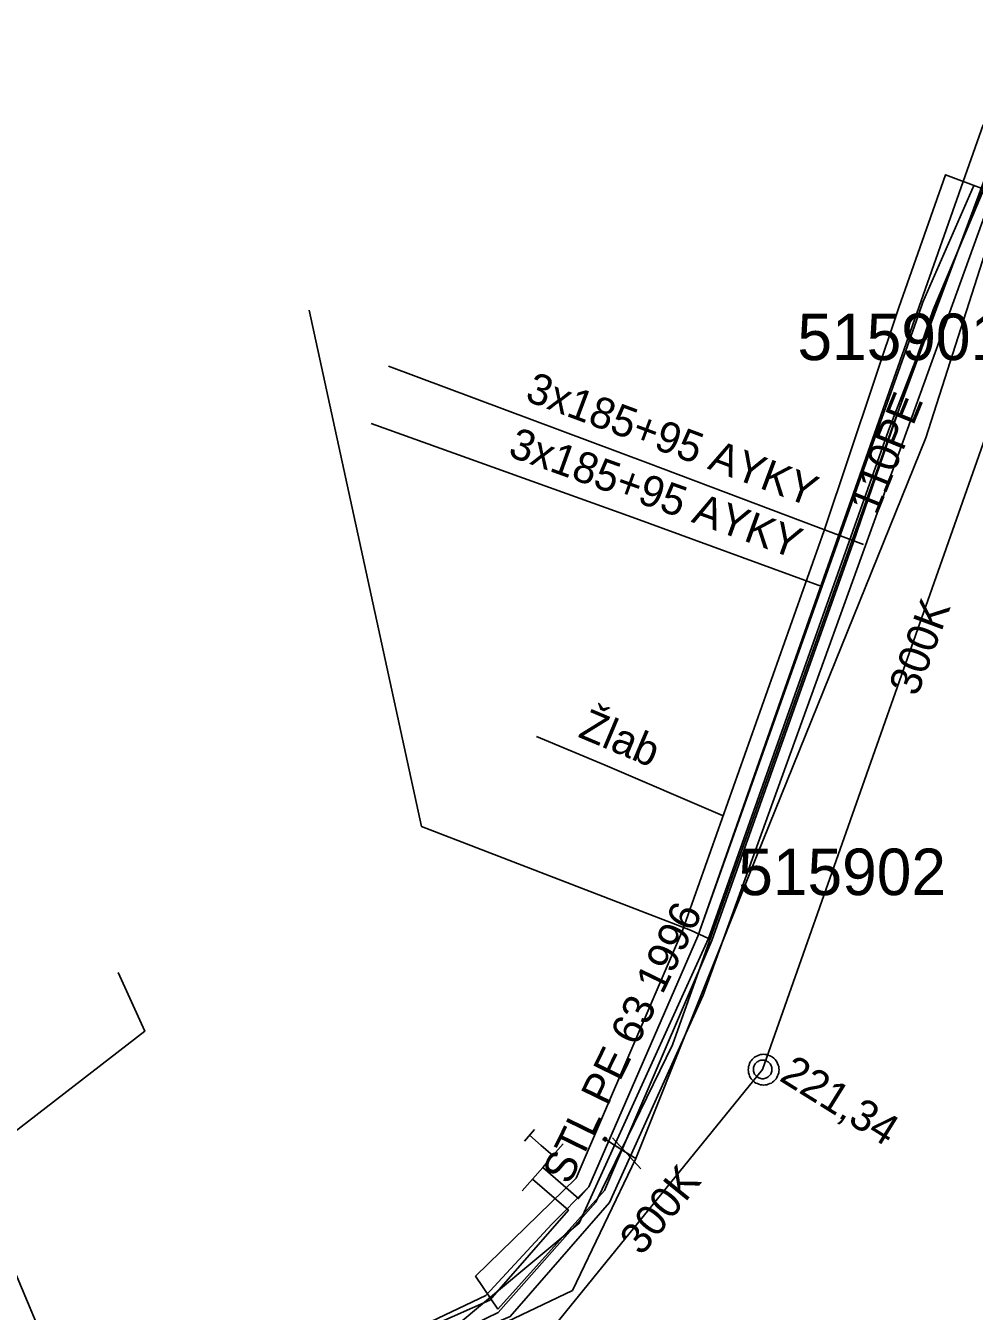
# Model space of a CAD drawing. Extents: x -746464 to -745690, y -1051581 to -1049993.
# Drawn here: x -746322.25 to -746291.68, y -1050845.94 to -1050804.49 of the extents above; entities that cross this region are included whole.
import ezdxf

# ---------------------------------------------------------------- set-up
doc = ezdxf.new("R2010")
doc.units = 0
for name, color, linetype in [('04_CETIN_sdelovaci_podzem', 7, 'Continuous'), ('45_Eltodo_popisy', 7, 'Continuous'), ('48_Prazs_plynarenska_STL', 7, 'Continuous'), ('48_Prazs_plynarenska_STL_popisy', 7, 'Continuous'), ('51_PVaK_kanal_jednotna_overena poloha_rad', 7, 'Continuous'), ('51_PVaK_kanal_objekty', 7, 'Continuous'), ('51_PVaK_kanal_popisy', 7, 'Continuous'), ('51_PVaK_vodovod_chranicky_objekty', 7, 'Continuous'), ('51_PVaK_vodovod_overena poloha_pripojka', 7, 'Continuous'), ('51_PVaK_vodovod_overena poloha_rad', 7, 'Continuous'), ('51_PVaK_vodovod_popisy', 7, 'Continuous'), ('55_PREdi_chranicky', 7, 'Continuous'), ('55_PREdi_NN', 7, 'Continuous'), ('55_PREdi_NN_popisy', 7, 'Continuous'), ('55_PREdi_NN_pripojovaci_misto', 7, 'Continuous'), ('55_PREdi_stavby_popisy', 7, 'Continuous')]:
    doc.layers.add(name, color=color, linetype=linetype)

msp = doc.modelspace()

# ---------------------------------------------------------------- linework, layer by layer
at = {"layer": '04_CETIN_sdelovaci_podzem'}
for points in [[(-746300.25, -1050833.92), (-746294.45, -1050817.54), (-746288.63, -1050802.48), (-746288.4, -1050799.22), (-746288.94, -1050793.81), (-746289.39, -1050793.76)], [(-746300.25, -1050833.92), (-746300.83, -1050833.65), (-746309.49, -1050830.31), (-746313.11, -1050813.66)], [(-746308.63, -1050846.62), (-746304.41, -1050843.1), (-746300.25, -1050833.92)], [(-746319.94, -1050851), (-746322.71, -1050844.38), (-746323.87, -1050841.13), (-746318.41, -1050836.91), (-746319.27, -1050835.02)]]:
    msp.add_lwpolyline(points, dxfattribs=at)
at = {"layer": '48_Prazs_plynarenska_STL'}
msp.add_lwpolyline([(-746346.15, -1050862.68), (-746338.94, -1050859.95), (-746330.71, -1050856.43), (-746318.76, -1050851.32), (-746316.62, -1050850.41), (-746312.56, -1050848.68), (-746307.02, -1050845.98), (-746303.88, -1050842.42), (-746301.4, -1050837.35), (-746294.27, -1050817.3), (-746287.43, -1050798.89), (-746287.287, -1050798.452)], dxfattribs=at)
at = {"layer": '51_PVaK_kanal_jednotna_overena poloha_rad'}
for p, q in [((-746298.5, -1050838.14), (-746287.53, -1050806.97)), ((-746306.52, -1050848.02), (-746298.5, -1050838.14))]:
    msp.add_line(p, q, dxfattribs=at)
at = {"layer": '51_PVaK_kanal_objekty'}
for points in [[(-746297.97, -1050838.15), (-746297.98, -1050838.1), (-746297.98, -1050838.05), (-746298, -1050838), (-746298.02, -1050837.95), (-746298.04, -1050837.9), (-746298.07, -1050837.86), (-746298.1, -1050837.82), (-746298.14, -1050837.78), (-746298.18, -1050837.75), (-746298.22, -1050837.72), (-746298.27, -1050837.7), (-746298.32, -1050837.68), (-746298.37, -1050837.66), (-746298.42, -1050837.66), (-746298.47, -1050837.65), (-746298.52, -1050837.66), (-746298.57, -1050837.66), (-746298.62, -1050837.68), (-746298.67, -1050837.7), (-746298.72, -1050837.72), (-746298.76, -1050837.75), (-746298.8, -1050837.78), (-746298.84, -1050837.82), (-746298.87, -1050837.86), (-746298.9, -1050837.9), (-746298.92, -1050837.95), (-746298.94, -1050838), (-746298.96, -1050838.05), (-746298.96, -1050838.1), (-746298.97, -1050838.15), (-746298.96, -1050838.2), (-746298.96, -1050838.25), (-746298.94, -1050838.3), (-746298.92, -1050838.35), (-746298.9, -1050838.4), (-746298.87, -1050838.44), (-746298.84, -1050838.48), (-746298.8, -1050838.52), (-746298.76, -1050838.55), (-746298.72, -1050838.58), (-746298.67, -1050838.6), (-746298.62, -1050838.62), (-746298.57, -1050838.64), (-746298.52, -1050838.64), (-746298.47, -1050838.65), (-746298.42, -1050838.64), (-746298.37, -1050838.64), (-746298.32, -1050838.62), (-746298.27, -1050838.6), (-746298.22, -1050838.58), (-746298.18, -1050838.55), (-746298.14, -1050838.52), (-746298.1, -1050838.48), (-746298.07, -1050838.44), (-746298.04, -1050838.4), (-746298.02, -1050838.35), (-746298, -1050838.3), (-746297.98, -1050838.25), (-746297.98, -1050838.2), (-746297.97, -1050838.15)], [(-746298.2, -1050838.14), (-746298.2, -1050838.11), (-746298.206, -1050838.08), (-746298.212, -1050838.05), (-746298.224, -1050838.02), (-746298.242, -1050837.99), (-746298.26, -1050837.966), (-746298.278, -1050837.942), (-746298.302, -1050837.918), (-746298.326, -1050837.9), (-746298.35, -1050837.882), (-746298.38, -1050837.864), (-746298.41, -1050837.852), (-746298.44, -1050837.846), (-746298.47, -1050837.84), (-746298.5, -1050837.84), (-746298.53, -1050837.84), (-746298.56, -1050837.846), (-746298.59, -1050837.852), (-746298.62, -1050837.864), (-746298.65, -1050837.882), (-746298.674, -1050837.9), (-746298.698, -1050837.918), (-746298.722, -1050837.942), (-746298.74, -1050837.966), (-746298.758, -1050837.99), (-746298.776, -1050838.02), (-746298.788, -1050838.05), (-746298.794, -1050838.08), (-746298.8, -1050838.11), (-746298.8, -1050838.14), (-746298.8, -1050838.17), (-746298.794, -1050838.2), (-746298.788, -1050838.23), (-746298.776, -1050838.26), (-746298.758, -1050838.29), (-746298.74, -1050838.314), (-746298.722, -1050838.338), (-746298.698, -1050838.362), (-746298.674, -1050838.38), (-746298.65, -1050838.398), (-746298.62, -1050838.416), (-746298.59, -1050838.428), (-746298.56, -1050838.434), (-746298.53, -1050838.44), (-746298.5, -1050838.44), (-746298.47, -1050838.44), (-746298.44, -1050838.434), (-746298.41, -1050838.428), (-746298.38, -1050838.416), (-746298.35, -1050838.398), (-746298.326, -1050838.38), (-746298.302, -1050838.362), (-746298.278, -1050838.338), (-746298.26, -1050838.314), (-746298.242, -1050838.29), (-746298.224, -1050838.26), (-746298.212, -1050838.23), (-746298.206, -1050838.2), (-746298.2, -1050838.17), (-746298.2, -1050838.14)]]:
    msp.add_lwpolyline(points, dxfattribs=at)
at = {"layer": '51_PVaK_vodovod_chranicky_objekty'}
for p, q in [((-746303.647, -1050840.406), (-746303.509, -1050840.375)), ((-746303.647, -1050840.406), (-746303.637, -1050840.389)), ((-746303.647, -1050840.406), (-746303.63, -1050840.416)), ((-746303.594, -1050840.321), (-746303.604, -1050840.338)), ((-746303.594, -1050840.321), (-746303.563, -1050840.459)), ((-746303.594, -1050840.321), (-746303.577, -1050840.332)), ((-746303.563, -1050840.459), (-746303.58, -1050840.449)), ((-746303.563, -1050840.459), (-746303.552, -1050840.442)), ((-746303.509, -1050840.375), (-746303.526, -1050840.364)), ((-746303.509, -1050840.375), (-746303.52, -1050840.392)), ((-746302.424, -1050841.35), (-746303.342, -1050840.35))]:
    msp.add_line(p, q, dxfattribs=at)
msp.add_lwpolyline([(-746303.536, -1050840.417), (-746303.533, -1050840.413), (-746303.532, -1050840.408), (-746303.53, -1050840.403), (-746303.529, -1050840.398), (-746303.529, -1050840.392), (-746303.529, -1050840.387), (-746303.529, -1050840.382), (-746303.531, -1050840.377), (-746303.532, -1050840.372), (-746303.534, -1050840.367), (-746303.537, -1050840.362), (-746303.54, -1050840.358), (-746303.544, -1050840.354), (-746303.547, -1050840.351), (-746303.551, -1050840.348), (-746303.556, -1050840.345), (-746303.56, -1050840.344), (-746303.565, -1050840.342), (-746303.57, -1050840.341), (-746303.576, -1050840.341), (-746303.581, -1050840.341), (-746303.586, -1050840.341), (-746303.592, -1050840.343), (-746303.596, -1050840.344), (-746303.601, -1050840.346), (-746303.606, -1050840.349), (-746303.611, -1050840.352), (-746303.614, -1050840.356), (-746303.618, -1050840.359), (-746303.621, -1050840.363), (-746303.623, -1050840.368), (-746303.625, -1050840.372), (-746303.627, -1050840.377), (-746303.628, -1050840.382), (-746303.628, -1050840.388), (-746303.628, -1050840.393), (-746303.627, -1050840.398), (-746303.626, -1050840.404), (-746303.624, -1050840.408), (-746303.622, -1050840.413), (-746303.62, -1050840.418), (-746303.617, -1050840.423), (-746303.613, -1050840.426), (-746303.609, -1050840.43), (-746303.605, -1050840.432), (-746303.601, -1050840.435), (-746303.596, -1050840.437), (-746303.591, -1050840.439), (-746303.586, -1050840.44), (-746303.58, -1050840.44), (-746303.575, -1050840.44), (-746303.57, -1050840.439), (-746303.565, -1050840.438), (-746303.56, -1050840.436), (-746303.555, -1050840.434), (-746303.55, -1050840.432), (-746303.546, -1050840.429), (-746303.542, -1050840.425), (-746303.539, -1050840.421), (-746303.536, -1050840.417)], dxfattribs=at)
at = {"layer": '51_PVaK_vodovod_overena poloha_pripojka'}
for p, q in [((-746302.92, -1050840.81), (-746303.58, -1050840.39)), ((-746302.59, -1050841.01), (-746302.92, -1050840.81))]:
    msp.add_line(p, q, dxfattribs=at)
at = {"layer": '51_PVaK_vodovod_overena poloha_rad'}
msp.add_lwpolyline([(-746346.29, -1050863.323), (-746337.33, -1050859.96), (-746324.926, -1050854.638), (-746321.55, -1050853.19), (-746318.51, -1050851.9), (-746304.63, -1050845.27), (-746302.59, -1050841.01), (-746298.68, -1050831.22), (-746293.24, -1050817.78), (-746288.11, -1050801.72), (-746287.5, -1050801.16)], dxfattribs=at)
at = {"layer": '55_PREdi_chranicky'}
msp.add_lwpolyline([(-746307.034, -1050845.871), (-746307.75, -1050844.808), (-746304.514, -1050841.645), (-746301.08, -1050833.662), (-746296.523, -1050820.762), (-746294.114, -1050813.57), (-746292.607, -1050809.295), (-746291.372, -1050809.764), (-746293.002, -1050813.645), (-746295.584, -1050821.158), (-746300.141, -1050833.984), (-746303.6, -1050842.04), (-746307.034, -1050845.871)], close=True, dxfattribs=at)
at = {"layer": '55_PREdi_NN'}
for points in [[(-746292.037, -1050809.514), (-746291.392, -1050807.681)], [(-746312.727, -1050847.959), (-746307.425, -1050845.426), (-746305.288, -1050843.133), (-746304.098, -1050841.922), (-746300.594, -1050833.849), (-746296.983, -1050823.675), (-746293.494, -1050813.845), (-746293.337, -1050813.403), (-746291.683, -1050809.616)], [(-746293.391, -1050813.364), (-746292.037, -1050809.514)], [(-746291.173, -1050810.118), (-746300.417, -1050835.746), (-746303.43, -1050842.43), (-746306.632, -1050846.103), (-746311.812, -1050848.316), (-746310.399, -1050851.329), (-746310.788, -1050851.544), (-746310.41, -1050852.223)], [(-746297.009, -1050823.653), (-746293.391, -1050813.364)], [(-746305.587, -1050841.299), (-746304.432, -1050842.304), (-746304.098, -1050841.922), (-746300.594, -1050833.849), (-746297.009, -1050823.653)], [(-746306.244, -1050842.053), (-746305.915, -1050841.676), (-746305.587, -1050841.299), (-746305.258, -1050840.921), (-746304.93, -1050840.544)], [(-746305.258, -1050840.921), (-746305.635, -1050840.593)], [(-746318.283, -1050848.549), (-746317.593, -1050850.12), (-746312.612, -1050847.939), (-746307.291, -1050845.586), (-746304.76, -1050842.681), (-746305.915, -1050841.676)]]:
    msp.add_lwpolyline(points, dxfattribs=at)
at = {"layer": '55_PREdi_NN_popisy'}
for points in [[(-746310.555, -1050815.468), (-746302.184, -1050818.595), (-746295.251, -1050821.221)], [(-746311.116, -1050817.319), (-746302.706, -1050820.338), (-746296.598, -1050822.567)]]:
    msp.add_lwpolyline(points, dxfattribs=at)
at = {"layer": '55_PREdi_NN_pripojovaci_misto'}
for p, q in [((-746305.848, -1050840.076), (-746306.176, -1050840.454)), ((-746305.635, -1050840.593), (-746306.012, -1050840.265))]:
    msp.add_line(p, q, dxfattribs=at)
at = {"layer": '55_PREdi_stavby_popisy'}
msp.add_lwpolyline([(-746305.785, -1050827.402), (-746303.571, -1050828.333), (-746299.793, -1050829.959)], dxfattribs=at)

# ---------------------------------------------------------------- texts
at = {"layer": '45_Eltodo_popisy'}
for s, p in [('515901', (-746297.38, -1050815.272)), ('515902', (-746299.286, -1050832.521))]:
    msp.add_text(s, height=1.5, dxfattribs=at).set_placement(p)
at = {"layer": '48_Prazs_plynarenska_STL_popisy'}
msp.add_text('STL PE 63 1996', height=1, rotation=63.9343, dxfattribs=at).set_placement((-746304.736, -1050841.894))
at = {"layer": '51_PVaK_kanal_popisy'}
for s, rotation, p in [('300K', 69.6101, (-746293.523, -1050826.146)), ('221,34', 328.0505, (-746298.003, -1050838.476)), ('300K', 50.9331, (-746302.407, -1050844.181))]:
    msp.add_text(s, height=1, rotation=rotation, dxfattribs=at).set_placement(p)
at = {"layer": '51_PVaK_vodovod_popisy'}
msp.add_text('110PE', height=1, rotation=67.964, dxfattribs=at).set_placement((-746294.823, -1050820.31))
at = {"layer": '55_PREdi_NN_popisy'}
for rotation, p in [(339.5178, (-746306.194, -1050816.563)), (340.2528, (-746306.742, -1050818.357))]:
    msp.add_text('3x185+95 AYKY', height=1, rotation=rotation, dxfattribs=at).set_placement(p)
at = {"layer": '55_PREdi_stavby_popisy'}
msp.add_text('Žlab', height=1, rotation=337.1941, dxfattribs=at).set_placement((-746304.484, -1050827.407))

doc.saveas('drawing.dxf')
